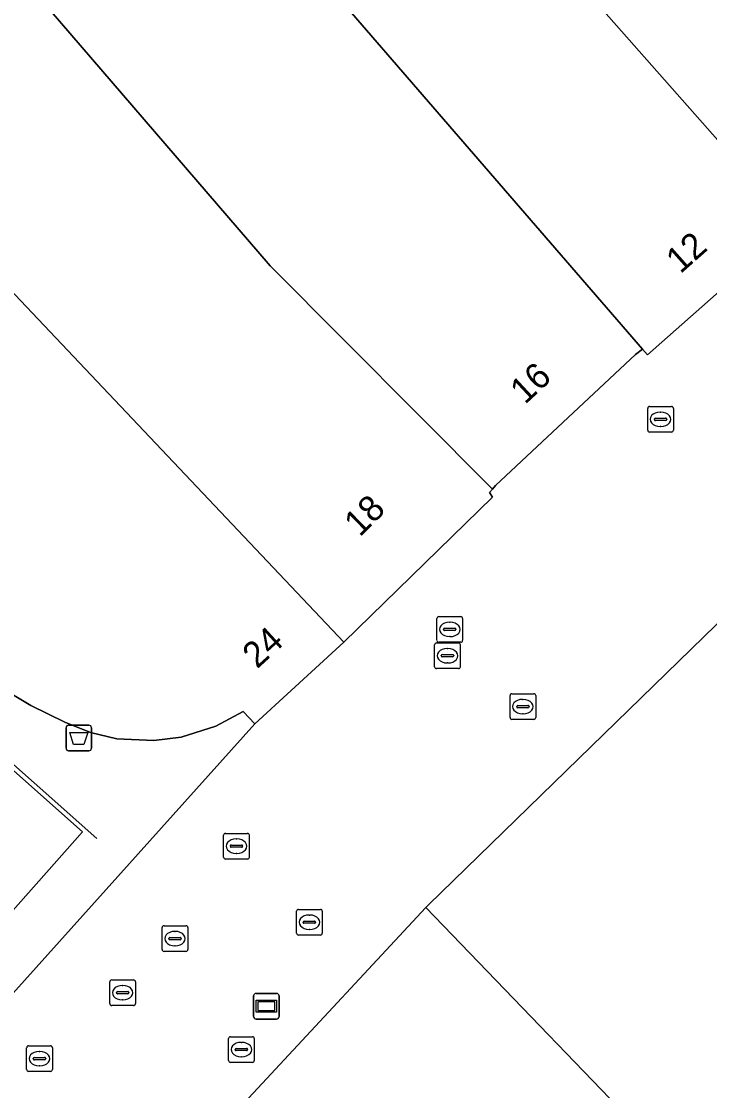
# Model space of a CAD drawing. Extents: x 161087 to 161926, y 382572 to 383873.
# Drawn here: x 161207.12 to 161233.91, y 383301.6 to 383343.23 of the extents above; entities that cross this region are included whole.
import ezdxf

# ---------------------------------------------------------------- set-up
doc = ezdxf.new("R2010")
doc.units = 0
for name, color, linetype in [('IMGEO_Afvalbak', 7, 'Continuous'), ('IMGEO_Brandkraan', 7, 'Continuous'), ('IMGEO_Erf', 7, 'Continuous'), ('IMGEO_Informatiebord', 7, 'Continuous'), ('IMGEO_Kolk', 7, 'Continuous'), ('IMGEO_Lijnafwatering', 7, 'Continuous'), ('IMGEO_Pand', 7, 'Continuous'), ('IMGEO_Pand_nummerreeks', 7, 'Continuous'), ('IMGEO_Rioolput', 7, 'Continuous'), ('IMGEO_Voetgangersgebied_open', 7, 'Continuous')]:
    doc.layers.add(name, color=color, linetype=linetype)

msp = doc.modelspace()

# ---------------------------------------------------------------- linework, layer by layer
at = {"layer": 'IMGEO_Afvalbak'}
for p, q in [((161208.96, 383315.828), (161209.75, 383315.828)), ((161209.75, 383315.828), (161208.96, 383315.828)), ((161208.86, 383314.928), (161208.86, 383315.728)), ((161208.86, 383315.728), (161208.86, 383314.928)), ((161209.85, 383315.728), (161209.85, 383314.928)), ((161209.85, 383314.928), (161209.85, 383315.728)), ((161209.75, 383314.828), (161208.96, 383314.828)), ((161208.96, 383314.828), (161209.75, 383314.828))]:
    msp.add_line(p, q, dxfattribs=at)
msp.add_lwpolyline([(161209.003, 383315.542), (161209.707, 383315.542), (161209.558, 383315.072), (161209.152, 383315.072), (161209.003, 383315.542)], dxfattribs=at)
for centre, start, end in [((161208.96, 383315.728), 90, 180), ((161208.96, 383315.728), 90, 180), ((161209.75, 383315.728), 0, 90), ((161209.75, 383315.728), 360, 90), ((161208.96, 383314.928), 180, 270), ((161208.96, 383314.928), 180, 270), ((161209.75, 383314.928), 270, 0), ((161209.75, 383314.928), 270, 0)]:
    msp.add_arc(centre, 0.1, start, end, dxfattribs=at)
at = {"layer": 'IMGEO_Brandkraan'}
for p, q in [((161215.26, 383303.698), (161216.112, 383303.698)), ((161215.185, 383302.772), (161215.185, 383303.624)), ((161215.673, 383303.478), (161215.698, 383303.478)), ((161216.186, 383303.624), (161216.186, 383302.772)), ((161215.444, 383303.192), (161215.444, 383303.204)), ((161215.882, 383303.155), (161215.484, 383303.155)), ((161215.487, 383303.241), (161215.885, 383303.241)), ((161215.696, 383302.918), (161215.671, 383302.918)), ((161215.928, 383303.204), (161215.928, 383303.192)), ((161216.112, 383302.698), (161215.26, 383302.698))]:
    msp.add_line(p, q, dxfattribs=at)
for points in [[(161215.26, 383303.698), (161216.112, 383303.698)], [(161215.185, 383302.772), (161215.185, 383303.624)], [(161216.186, 383303.624), (161216.186, 383302.772)], [(161216.112, 383302.698), (161215.26, 383302.698)]]:
    msp.add_lwpolyline(points, dxfattribs=at)
for centre, radius, start, end in [((161215.262, 383303.622), 0.0765, 91.552, 178.448), ((161215.262, 383303.622), 0.0765, 91.552, 178.448), ((161216.11, 383303.622), 0.0765, 1.552, 88.448), ((161216.11, 383303.622), 0.0765, 1.552, 88.448), ((161215.484, 383303.201), 0.0403, 85.8775, 175.7526), ((161215.481, 383303.191), 0.0366, 178.938, 274.7102), ((161215.885, 383303.198), 0.043, 264.8664, 352.4533), ((161215.889, 383303.203), 0.0386, 1.7309, 96.639), ((161215.262, 383302.774), 0.0765, 181.552, 268.448), ((161215.262, 383302.774), 0.0765, 181.552, 268.448), ((161216.11, 383302.774), 0.0765, 271.552, 358.448), ((161216.11, 383302.774), 0.0765, 271.552, 358.448)]:
    msp.add_arc(centre, radius, start, end, dxfattribs=at)
for centre, major_axis, ratio, start_param, end_param in [((161215.672, 383303.198), (-0.387, 0.002), 0.722429, 4.712389, 7.853982), ((161215.697, 383303.198), (-0.39, 0.002), 0.717154, 1.570796, 4.712389)]:
    msp.add_ellipse(centre, major_axis=major_axis, ratio=ratio, start_param=start_param, end_param=end_param, dxfattribs=at)
at = {"layer": 'IMGEO_Erf'}
msp.add_lwpolyline([(161232.764, 383298.452), (161222.868, 383308.726), (161216.499, 383301.881), (161213.353, 383298.5), (161213.174, 383298.3), (161223.282, 383288.62), (161226.498, 383291.954)], close=True, dxfattribs=at)
at = {"layer": 'IMGEO_Informatiebord'}
for p, q in [((161216.262, 383305.383), (161217.052, 383305.383)), ((161217.052, 383305.383), (161216.262, 383305.383)), ((161216.162, 383304.483), (161216.162, 383305.283)), ((161216.162, 383305.283), (161216.162, 383304.483)), ((161217.152, 383305.283), (161217.152, 383304.483)), ((161217.152, 383304.483), (161217.152, 383305.283)), ((161217.052, 383304.383), (161216.262, 383304.383)), ((161216.262, 383304.383), (161217.052, 383304.383))]:
    msp.add_line(p, q, dxfattribs=at)
for points in [[(161216.263, 383305.115), (161217.051, 383305.115), (161217.051, 383304.651), (161216.263, 383304.651), (161216.263, 383305.115)], [(161216.328, 383305.05), (161216.328, 383304.716), (161216.986, 383304.716), (161216.986, 383305.05), (161216.328, 383305.05)]]:
    msp.add_lwpolyline(points, dxfattribs=at)
for centre, start, end in [((161216.262, 383305.283), 90, 180), ((161216.262, 383305.283), 90, 180), ((161217.052, 383305.283), 0, 90), ((161217.052, 383305.283), 360, 90), ((161216.262, 383304.483), 180, 270), ((161216.262, 383304.483), 180, 270), ((161217.052, 383304.483), 270, 0), ((161217.052, 383304.483), 270, 0)]:
    msp.add_arc(centre, 0.1, start, end, dxfattribs=at)
at = {"layer": 'IMGEO_Kolk'}
for p, q in [((161231.578, 383328.238), (161232.43, 383328.238)), ((161231.503, 383327.312), (161231.503, 383328.164)), ((161231.991, 383328.018), (161232.016, 383328.018)), ((161232.504, 383328.164), (161232.504, 383327.312)), ((161231.762, 383327.732), (161231.762, 383327.744)), ((161232.2, 383327.695), (161231.802, 383327.695)), ((161231.805, 383327.781), (161232.203, 383327.781)), ((161232.014, 383327.458), (161231.989, 383327.458)), ((161232.246, 383327.744), (161232.246, 383327.732)), ((161232.43, 383327.238), (161231.578, 383327.238)), ((161223.297, 383319.131), (161223.297, 383319.983)), ((161223.372, 383320.057), (161224.224, 383320.057)), ((161224.298, 383319.983), (161224.298, 383319.131)), ((161223.556, 383319.551), (161223.556, 383319.563)), ((161223.994, 383319.514), (161223.596, 383319.514)), ((161223.599, 383319.6), (161223.997, 383319.6)), ((161223.785, 383319.837), (161223.81, 383319.837)), ((161224.04, 383319.563), (161224.04, 383319.551)), ((161223.808, 383319.277), (161223.783, 383319.277)), ((161224.224, 383319.057), (161223.372, 383319.057)), ((161226.219, 383317.051), (161227.071, 383317.051)), ((161226.144, 383316.125), (161226.144, 383316.977)), ((161226.446, 383316.594), (161226.844, 383316.594)), ((161226.632, 383316.831), (161226.657, 383316.831)), ((161227.145, 383316.977), (161227.145, 383316.125)), ((161226.403, 383316.545), (161226.403, 383316.557)), ((161226.841, 383316.508), (161226.443, 383316.508)), ((161226.655, 383316.271), (161226.63, 383316.271)), ((161226.887, 383316.557), (161226.887, 383316.545)), ((161227.071, 383316.051), (161226.219, 383316.051)), ((161215.069, 383311.616), (161215.921, 383311.616)), ((161214.994, 383310.69), (161214.994, 383311.542)), ((161215.296, 383311.159), (161215.694, 383311.159)), ((161215.482, 383311.396), (161215.507, 383311.396)), ((161215.995, 383311.542), (161215.995, 383310.69)), ((161215.253, 383311.11), (161215.253, 383311.122)), ((161215.691, 383311.073), (161215.293, 383311.073)), ((161215.505, 383310.836), (161215.48, 383310.836)), ((161215.737, 383311.122), (161215.737, 383311.11)), ((161215.921, 383310.616), (161215.069, 383310.616)), ((161217.909, 383308.655), (161218.761, 383308.655)), ((161217.834, 383307.729), (161217.834, 383308.581)), ((161218.322, 383308.435), (161218.347, 383308.435)), ((161218.835, 383308.581), (161218.835, 383307.729)), ((161218.093, 383308.149), (161218.093, 383308.161)), ((161218.531, 383308.112), (161218.133, 383308.112)), ((161218.136, 383308.198), (161218.534, 383308.198)), ((161218.345, 383307.875), (161218.32, 383307.875)), ((161218.577, 383308.161), (161218.577, 383308.149)), ((161218.761, 383307.655), (161217.909, 383307.655)), ((161207.326, 383302.418), (161207.326, 383303.27)), ((161207.401, 383303.344), (161208.253, 383303.344)), ((161208.327, 383303.27), (161208.327, 383302.418)), ((161207.585, 383302.838), (161207.585, 383302.85)), ((161207.628, 383302.887), (161208.026, 383302.887)), ((161207.814, 383303.124), (161207.839, 383303.124)), ((161208.069, 383302.85), (161208.069, 383302.838)), ((161208.023, 383302.801), (161207.625, 383302.801)), ((161207.837, 383302.564), (161207.812, 383302.564)), ((161208.253, 383302.344), (161207.401, 383302.344))]:
    msp.add_line(p, q, dxfattribs=at)
for points in [[(161231.578, 383328.238), (161232.43, 383328.238)], [(161231.503, 383327.312), (161231.503, 383328.164)], [(161232.504, 383328.164), (161232.504, 383327.312)], [(161232.43, 383327.238), (161231.578, 383327.238)], [(161223.297, 383319.131), (161223.297, 383319.983)], [(161223.372, 383320.057), (161224.224, 383320.057)], [(161224.298, 383319.983), (161224.298, 383319.131)], [(161224.224, 383319.057), (161223.372, 383319.057)], [(161226.219, 383317.051), (161227.071, 383317.051)], [(161226.144, 383316.125), (161226.144, 383316.977)], [(161227.145, 383316.977), (161227.145, 383316.125)], [(161227.071, 383316.051), (161226.219, 383316.051)], [(161215.069, 383311.616), (161215.921, 383311.616)], [(161214.994, 383310.69), (161214.994, 383311.542)], [(161215.995, 383311.542), (161215.995, 383310.69)], [(161215.921, 383310.616), (161215.069, 383310.616)], [(161217.909, 383308.655), (161218.761, 383308.655)], [(161217.834, 383307.729), (161217.834, 383308.581)], [(161218.835, 383308.581), (161218.835, 383307.729)], [(161218.761, 383307.655), (161217.909, 383307.655)], [(161207.326, 383302.418), (161207.326, 383303.27)], [(161207.401, 383303.344), (161208.253, 383303.344)], [(161208.327, 383303.27), (161208.327, 383302.418)], [(161208.253, 383302.344), (161207.401, 383302.344)]]:
    msp.add_lwpolyline(points, dxfattribs=at)
for centre, radius, start, end in [((161231.58, 383328.162), 0.0765, 91.552, 178.448), ((161231.58, 383328.162), 0.0765, 91.552, 178.448), ((161232.428, 383328.162), 0.0765, 1.552, 88.448), ((161232.428, 383328.162), 0.0765, 1.552, 88.448), ((161231.802, 383327.741), 0.0403, 85.8775, 175.7526), ((161231.799, 383327.731), 0.0366, 178.938, 274.7102), ((161232.203, 383327.738), 0.043, 264.8664, 352.4533), ((161232.207, 383327.743), 0.0386, 1.7309, 96.639), ((161231.58, 383327.314), 0.0765, 181.552, 268.448), ((161231.58, 383327.314), 0.0765, 181.552, 268.448), ((161232.428, 383327.314), 0.0765, 271.552, 358.448), ((161232.428, 383327.314), 0.0765, 271.552, 358.448), ((161223.374, 383319.981), 0.0765, 91.552, 178.448), ((161223.374, 383319.981), 0.0765, 91.552, 178.448), ((161224.222, 383319.981), 0.0765, 1.552, 88.448), ((161224.222, 383319.981), 0.0765, 1.552, 88.448), ((161223.596, 383319.56), 0.0403, 85.8775, 175.7526), ((161223.593, 383319.55), 0.0366, 178.938, 274.7102), ((161223.997, 383319.557), 0.043, 264.8664, 352.4533), ((161224.001, 383319.562), 0.0386, 1.7309, 96.639), ((161223.374, 383319.133), 0.0765, 181.552, 268.448), ((161223.374, 383319.133), 0.0765, 181.552, 268.448), ((161224.222, 383319.133), 0.0765, 271.552, 358.448), ((161224.222, 383319.133), 0.0765, 271.552, 358.448), ((161226.221, 383316.975), 0.0765, 91.552, 178.448), ((161226.221, 383316.975), 0.0765, 91.552, 178.448), ((161227.069, 383316.975), 0.0765, 1.552, 88.448), ((161227.069, 383316.975), 0.0765, 1.552, 88.448), ((161226.443, 383316.554), 0.0403, 85.8775, 175.7526), ((161226.848, 383316.556), 0.0386, 1.7309, 96.639), ((161226.44, 383316.544), 0.0366, 178.938, 274.7102), ((161226.844, 383316.551), 0.043, 264.8664, 352.4533), ((161226.221, 383316.127), 0.0765, 181.552, 268.448), ((161226.221, 383316.127), 0.0765, 181.552, 268.448), ((161227.069, 383316.127), 0.0765, 271.552, 358.448), ((161227.069, 383316.127), 0.0765, 271.552, 358.448), ((161215.071, 383311.54), 0.0765, 91.552, 178.448), ((161215.071, 383311.54), 0.0765, 91.552, 178.448), ((161215.919, 383311.54), 0.0765, 1.552, 88.448), ((161215.919, 383311.54), 0.0765, 1.552, 88.448), ((161215.293, 383311.119), 0.0403, 85.8775, 175.7526), ((161215.698, 383311.121), 0.0386, 1.7309, 96.639), ((161215.29, 383311.109), 0.0366, 178.938, 274.7102), ((161215.694, 383311.116), 0.043, 264.8664, 352.4533), ((161215.071, 383310.692), 0.0765, 181.552, 268.448), ((161215.071, 383310.692), 0.0765, 181.552, 268.448), ((161215.919, 383310.692), 0.0765, 271.552, 358.448), ((161215.919, 383310.692), 0.0765, 271.552, 358.448), ((161217.911, 383308.579), 0.0765, 91.552, 178.448), ((161217.911, 383308.579), 0.0765, 91.552, 178.448), ((161218.759, 383308.579), 0.0765, 1.552, 88.448), ((161218.759, 383308.579), 0.0765, 1.552, 88.448), ((161218.133, 383308.158), 0.0403, 85.8775, 175.7526), ((161218.13, 383308.148), 0.0366, 178.938, 274.7102), ((161218.534, 383308.155), 0.043, 264.8664, 352.4533), ((161218.538, 383308.16), 0.0386, 1.7309, 96.639), ((161217.911, 383307.731), 0.0765, 181.552, 268.448), ((161217.911, 383307.731), 0.0765, 181.552, 268.448), ((161218.759, 383307.731), 0.0765, 271.552, 358.448), ((161218.759, 383307.731), 0.0765, 271.552, 358.448), ((161207.403, 383303.268), 0.0765, 91.552, 178.448), ((161207.403, 383303.268), 0.0765, 91.552, 178.448), ((161208.251, 383303.268), 0.0765, 1.552, 88.448), ((161208.251, 383303.268), 0.0765, 1.552, 88.448), ((161207.625, 383302.847), 0.0403, 85.8775, 175.7526), ((161207.622, 383302.837), 0.0366, 178.938, 274.7102), ((161208.026, 383302.844), 0.043, 264.8664, 352.4533), ((161208.03, 383302.849), 0.0386, 1.7309, 96.639), ((161207.403, 383302.42), 0.0765, 181.552, 268.448), ((161207.403, 383302.42), 0.0765, 181.552, 268.448), ((161208.251, 383302.42), 0.0765, 271.552, 358.448), ((161208.251, 383302.42), 0.0765, 271.552, 358.448)]:
    msp.add_arc(centre, radius, start, end, dxfattribs=at)
for centre, major_axis, ratio, start_param, end_param in [((161231.99, 383327.738), (-0.387, 0.002), 0.722429, 4.712389, 7.853982), ((161232.015, 383327.738), (-0.39, 0.002), 0.717154, 1.570796, 4.712389), ((161223.784, 383319.557), (-0.387, 0.002), 0.722429, 4.712389, 7.853982), ((161223.809, 383319.557), (-0.39, 0.002), 0.717154, 1.570796, 4.712389), ((161226.631, 383316.551), (-0.387, 0.002), 0.722429, 4.712389, 7.853982), ((161226.656, 383316.551), (-0.39, 0.002), 0.717154, 1.570796, 4.712389), ((161215.481, 383311.116), (-0.387, 0.002), 0.722429, 4.712389, 7.853982), ((161215.506, 383311.116), (-0.39, 0.002), 0.717154, 1.570796, 4.712389), ((161218.321, 383308.155), (-0.387, 0.002), 0.722429, 4.712389, 7.853982), ((161218.346, 383308.155), (-0.39, 0.002), 0.717154, 1.570796, 4.712389), ((161207.813, 383302.844), (-0.387, 0.002), 0.722429, 4.712389, 7.853982), ((161207.838, 383302.844), (-0.39, 0.002), 0.717154, 1.570796, 4.712389)]:
    msp.add_ellipse(centre, major_axis=major_axis, ratio=ratio, start_param=start_param, end_param=end_param, dxfattribs=at)
at = {"layer": 'IMGEO_Lijnafwatering'}
msp.add_lwpolyline([(161195.644, 383324.209), (161210.064, 383311.411)], dxfattribs=at)
at = {"layer": 'IMGEO_Pand'}
for points in [[(161226.646, 383347.212), (161218.405, 383357.599), (161211.526, 383357.24), (161212.908, 383354.795), (161211.228, 383353.693), (161231.306, 383330.474), (161231.502, 383330.247), (161237.176, 383335.274)], [(161211.228, 383353.693), (161209.311, 383355.985), (161204.738, 383353.394), (161205.383, 383352.256), (161202.486, 383350.347), (161216.81, 383333.713), (161225.456, 383325.013), (161225.58, 383325.162), (161231.032, 383330.262), (161231.306, 383330.474)], [(161194.809, 383345.321), (161201.129, 383338.644), (161219.67, 383319.054), (161225.458, 383324.71), (161225.351, 383324.886), (161225.456, 383325.013), (161216.81, 383333.713), (161202.486, 383350.347), (161201.608, 383349.768)], [(161237.176, 383335.274), (161240.547, 383338.156), (161230.072, 383350.339), (161228.492, 383349.041), (161226.646, 383347.212)], [(161194.809, 383345.321), (161194.717, 383345.454), (161183.556, 383337.621), (161186.641, 383334.476), (161190.957, 383330.305), (161195.397, 383326.239), (161199.971, 383322.288), (161204.425, 383318.638), (161206.214, 383317.343), (161207.486, 383316.594), (161208.808, 383315.943), (161209.813, 383315.542), (161210.843, 383315.3), (161212.274, 383315.225), (161213.343, 383315.363), (161214.691, 383315.791), (161215.752, 383316.357), (161216.207, 383315.883), (161219.67, 383319.054), (161201.129, 383338.644)]]:
    msp.add_lwpolyline(points, close=True, dxfattribs=at)
msp.add_lwpolyline([(161251.882, 383299.506), (161272.523, 383317.696), (161273.519, 383316.63), (161276.075, 383318.934), (161275.693, 383319.785), (161277.158, 383320.545), (161276.68, 383321.486), (161288.634, 383328.304), (161288.357, 383328.819), (161288.08, 383328.749), (161270.788, 383346.916), (161270.063, 383347.678), (161263.595, 383344.101), (161257.744, 383340.865), (161251.121, 383335.923), (161245.867, 383331.116), (161222.968, 383308.833), (161222.868, 383308.726), (161232.764, 383298.452)], dxfattribs=at)
at = {"layer": 'IMGEO_Rioolput'}
for p, q in [((161223.208, 383318.104), (161223.208, 383318.956)), ((161223.283, 383319.03), (161224.135, 383319.03)), ((161223.696, 383318.81), (161223.721, 383318.81)), ((161224.209, 383318.956), (161224.209, 383318.104)), ((161223.467, 383318.524), (161223.467, 383318.536)), ((161223.905, 383318.487), (161223.507, 383318.487)), ((161223.51, 383318.573), (161223.908, 383318.573)), ((161223.719, 383318.25), (161223.694, 383318.25)), ((161223.951, 383318.536), (161223.951, 383318.524)), ((161224.135, 383318.03), (161223.283, 383318.03)), ((161212.6, 383307.092), (161212.6, 383307.944)), ((161212.675, 383308.018), (161213.527, 383308.018)), ((161213.601, 383307.944), (161213.601, 383307.092)), ((161212.859, 383307.512), (161212.859, 383307.524)), ((161213.297, 383307.475), (161212.899, 383307.475)), ((161212.902, 383307.561), (161213.3, 383307.561)), ((161213.088, 383307.798), (161213.113, 383307.798)), ((161213.343, 383307.524), (161213.343, 383307.512)), ((161213.527, 383307.018), (161212.675, 383307.018)), ((161213.111, 383307.238), (161213.086, 383307.238)), ((161210.562, 383304.985), (161210.562, 383305.837)), ((161210.637, 383305.911), (161211.489, 383305.911)), ((161211.563, 383305.837), (161211.563, 383304.985)), ((161210.821, 383305.405), (161210.821, 383305.417)), ((161211.259, 383305.368), (161210.861, 383305.368)), ((161210.864, 383305.454), (161211.262, 383305.454)), ((161211.05, 383305.691), (161211.075, 383305.691)), ((161211.305, 383305.417), (161211.305, 383305.405)), ((161211.489, 383304.911), (161210.637, 383304.911)), ((161211.073, 383305.131), (161211.048, 383305.131))]:
    msp.add_line(p, q, dxfattribs=at)
for points in [[(161223.208, 383318.104), (161223.208, 383318.956)], [(161223.283, 383319.03), (161224.135, 383319.03)], [(161224.209, 383318.956), (161224.209, 383318.104)], [(161224.135, 383318.03), (161223.283, 383318.03)], [(161212.6, 383307.092), (161212.6, 383307.944)], [(161212.675, 383308.018), (161213.527, 383308.018)], [(161213.601, 383307.944), (161213.601, 383307.092)], [(161213.527, 383307.018), (161212.675, 383307.018)], [(161210.562, 383304.985), (161210.562, 383305.837)], [(161210.637, 383305.911), (161211.489, 383305.911)], [(161211.563, 383305.837), (161211.563, 383304.985)], [(161211.489, 383304.911), (161210.637, 383304.911)]]:
    msp.add_lwpolyline(points, dxfattribs=at)
for centre, radius, start, end in [((161223.285, 383318.954), 0.0765, 91.552, 178.448), ((161223.285, 383318.954), 0.0765, 91.552, 178.448), ((161224.133, 383318.954), 0.0765, 1.552, 88.448), ((161224.133, 383318.954), 0.0765, 1.552, 88.448), ((161223.507, 383318.533), 0.0403, 85.8775, 175.7526), ((161223.504, 383318.523), 0.0366, 178.938, 274.7102), ((161223.908, 383318.53), 0.043, 264.8664, 352.4533), ((161223.912, 383318.535), 0.0386, 1.7309, 96.639), ((161223.285, 383318.106), 0.0765, 181.552, 268.448), ((161223.285, 383318.106), 0.0765, 181.552, 268.448), ((161224.133, 383318.106), 0.0765, 271.552, 358.448), ((161224.133, 383318.106), 0.0765, 271.552, 358.448), ((161212.677, 383307.942), 0.0765, 91.552, 178.448), ((161212.677, 383307.942), 0.0765, 91.552, 178.448), ((161213.525, 383307.942), 0.0765, 1.552, 88.448), ((161213.525, 383307.942), 0.0765, 1.552, 88.448), ((161212.899, 383307.521), 0.0403, 85.8775, 175.7526), ((161212.896, 383307.511), 0.0366, 178.938, 274.7102), ((161213.3, 383307.518), 0.043, 264.8664, 352.4533), ((161213.304, 383307.523), 0.0386, 1.7309, 96.639), ((161212.677, 383307.094), 0.0765, 181.552, 268.448), ((161212.677, 383307.094), 0.0765, 181.552, 268.448), ((161213.525, 383307.094), 0.0765, 271.552, 358.448), ((161213.525, 383307.094), 0.0765, 271.552, 358.448), ((161210.639, 383305.835), 0.0765, 91.552, 178.448), ((161210.639, 383305.835), 0.0765, 91.552, 178.448), ((161211.487, 383305.835), 0.0765, 1.552, 88.448), ((161211.487, 383305.835), 0.0765, 1.552, 88.448), ((161210.861, 383305.414), 0.0403, 85.8775, 175.7526), ((161210.858, 383305.404), 0.0366, 178.938, 274.7102), ((161211.262, 383305.411), 0.043, 264.8664, 352.4533), ((161211.266, 383305.416), 0.0386, 1.7309, 96.639), ((161210.639, 383304.987), 0.0765, 181.552, 268.448), ((161210.639, 383304.987), 0.0765, 181.552, 268.448), ((161211.487, 383304.987), 0.0765, 271.552, 358.448), ((161211.487, 383304.987), 0.0765, 271.552, 358.448)]:
    msp.add_arc(centre, radius, start, end, dxfattribs=at)
for centre, major_axis, ratio, start_param, end_param in [((161223.695, 383318.53), (-0.387, 0.002), 0.722429, 4.712389, 7.853982), ((161223.72, 383318.53), (-0.39, 0.002), 0.717154, 1.570796, 4.712389), ((161213.087, 383307.518), (-0.387, 0.002), 0.722429, 4.712389, 7.853982), ((161213.112, 383307.518), (-0.39, 0.002), 0.717154, 1.570796, 4.712389), ((161211.049, 383305.411), (-0.387, 0.002), 0.722429, 4.712389, 7.853982), ((161211.074, 383305.411), (-0.39, 0.002), 0.717154, 1.570796, 4.712389)]:
    msp.add_ellipse(centre, major_axis=major_axis, ratio=ratio, start_param=start_param, end_param=end_param, dxfattribs=at)
at = {"layer": 'IMGEO_Voetgangersgebied_open'}
for points in [[(161168.079, 383345.195), (161170.441, 383342.173), (161174.529, 383337.32), (161176.902, 383334.697), (161180.636, 383330.931), (161206.276, 383308.055), (161209.498, 383311.67), (161185.534, 383332.959), (161181.784, 383336.552), (161178.253, 383340.363), (161174.894, 383344.353)], [(161174.894, 383344.353), (161178.253, 383340.363), (161181.784, 383336.552), (161185.534, 383332.959), (161209.498, 383311.67), (161206.276, 383308.055), (161180.636, 383330.931), (161176.902, 383334.697), (161174.529, 383337.32), (161170.441, 383342.173), (161168.079, 383345.195)], [(161237.176, 383335.274), (161231.502, 383330.247), (161231.306, 383330.474), (161231.032, 383330.262), (161225.58, 383325.162), (161225.456, 383325.013), (161225.351, 383324.886), (161225.458, 383324.71), (161219.67, 383319.054), (161216.207, 383315.883), (161206.793, 383305.379), (161206.009, 383304.505), (161205.895, 383304.607), (161201.65, 383299.789)], [(161213.353, 383298.5), (161216.499, 383301.881), (161222.868, 383308.726), (161222.968, 383308.833), (161245.867, 383331.116)], [(161206.793, 383305.379), (161216.207, 383315.883), (161215.752, 383316.357), (161214.691, 383315.791), (161213.343, 383315.363), (161212.274, 383315.225), (161210.843, 383315.3), (161209.813, 383315.542), (161208.808, 383315.943), (161207.486, 383316.594), (161206.214, 383317.343)]]:
    msp.add_lwpolyline(points, dxfattribs=at)

# ---------------------------------------------------------------- texts
at = {"layer": 'IMGEO_Pand_nummerreeks'}
for s, rotation, p in [('12', 41.5394, (161232.774, 383333.378)), ('16', 42.8916, (161226.726, 383328.292)), ('18', 44.8088, (161220.292, 383323.13)), ('24', 42.4797, (161216.298, 383318))]:
    msp.add_text(s, height=1, rotation=rotation, dxfattribs=at).set_placement(p)

doc.saveas('drawing.dxf')
